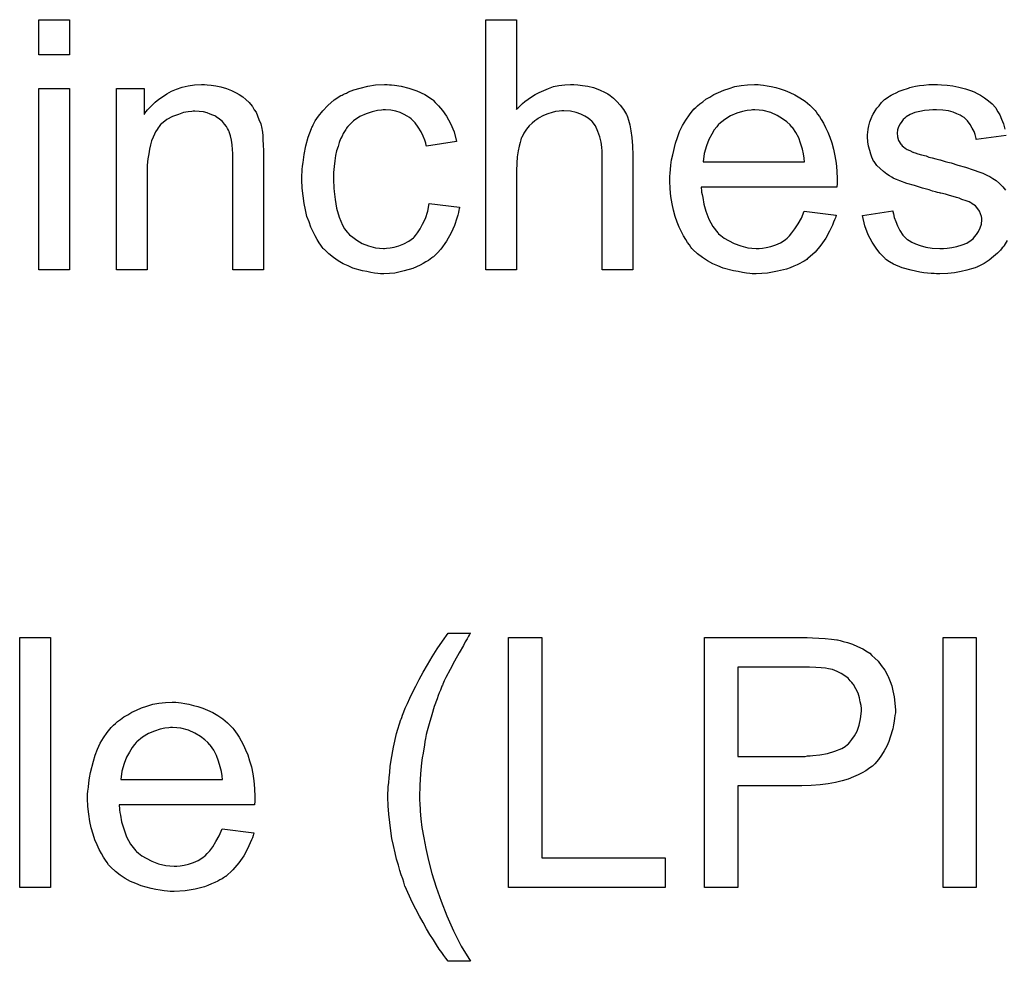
# Model space of a CAD drawing. Extents: x -1.5 to 9, y -3 to 5.
# Tile 321 of 368: x 6.021 to 6.336, y 2.024 to 2.325. Entities that reach past the tile are written whole.
import ezdxf

# ---------------------------------------------------------------- set-up
doc = ezdxf.new("R2010")
doc.units = 0
doc.layers.add('qfn16-30-34-a_mechanical_19', color=1, linetype='CONTINUOUS')

msp = doc.modelspace()

# ---------------------------------------------------------------- linework, layer by layer
at = {"layer": 'qfn16-30-34-a_mechanical_19', "color": 1}
for points in [[(6.036717, 2.313743), (6.026883, 2.313743), (6.026883, 2.324966), (6.036717, 2.324966), (6.036717, 2.313743)], [(6.179838, 2.296272), (6.179954, 2.296388), (6.180185, 2.296619), (6.180532, 2.296966), (6.181111, 2.297545), (6.181689, 2.298124), (6.182499, 2.298818), (6.183541, 2.299512), (6.184582, 2.300322), (6.185739, 2.301016), (6.187012, 2.30171), (6.19002, 2.302983), (6.19164, 2.303561), (6.193375, 2.303909), (6.195226, 2.30414), (6.197078, 2.304256), (6.198119, 2.304256), (6.199391, 2.30414), (6.200896, 2.303909), (6.202631, 2.303677), (6.204482, 2.303214), (6.206333, 2.30252), (6.208185, 2.30171), (6.208416, 2.301595), (6.208995, 2.301247), (6.209805, 2.300669), (6.210846, 2.299859), (6.211887, 2.298818), (6.213044, 2.297661), (6.214085, 2.296272), (6.215011, 2.294653), (6.215127, 2.294421), (6.215358, 2.293843), (6.215705, 2.292801), (6.216052, 2.291297), (6.216399, 2.289446), (6.216747, 2.287248), (6.216978, 2.284587), (6.217094, 2.281578), (6.217094, 2.244901), (6.207259, 2.244901), (6.207259, 2.281694), (6.207259, 2.28181), (6.207259, 2.282041), (6.207259, 2.282388), (6.207259, 2.282851), (6.207143, 2.284124), (6.206912, 2.285744), (6.206449, 2.287479), (6.205871, 2.289215), (6.205061, 2.29095), (6.20402, 2.292338), (6.203904, 2.292454), (6.203441, 2.292917), (6.202747, 2.293495), (6.201706, 2.294074), (6.200433, 2.294768), (6.198929, 2.295231), (6.197078, 2.295694), (6.194995, 2.295809), (6.194301, 2.295809), (6.193491, 2.295694), (6.192334, 2.295578), (6.191177, 2.295231), (6.189788, 2.294884), (6.1884, 2.294305), (6.186896, 2.293495), (6.18678, 2.29338), (6.186317, 2.293033), (6.185623, 2.29257), (6.184813, 2.291876), (6.183888, 2.29095), (6.182962, 2.289909), (6.182152, 2.288636), (6.181458, 2.287248), (6.181342, 2.287016), (6.181227, 2.286553), (6.180995, 2.285628), (6.180648, 2.284471), (6.180301, 2.282967), (6.18007, 2.281116), (6.179954, 2.279033), (6.179838, 2.276603), (6.179838, 2.244901), (6.170004, 2.244901), (6.170004, 2.324966), (6.179838, 2.324966), (6.179838, 2.296272)], [(6.036717, 2.244901), (6.026883, 2.244901), (6.026883, 2.302983), (6.036717, 2.302983), (6.036717, 2.244901)], [(6.080799, 2.30414), (6.082072, 2.304024), (6.083576, 2.303793), (6.085196, 2.303446), (6.086931, 2.302983), (6.088551, 2.302289), (6.088782, 2.302173), (6.089245, 2.301942), (6.090055, 2.301595), (6.090981, 2.301016), (6.092138, 2.300322), (6.093179, 2.299396), (6.09422, 2.298471), (6.095146, 2.297314), (6.095261, 2.297198), (6.095493, 2.296735), (6.09584, 2.296157), (6.096418, 2.295347), (6.096881, 2.29419), (6.097344, 2.293033), (6.097923, 2.291644), (6.09827, 2.29014), (6.09827, 2.290024), (6.098385, 2.289562), (6.098501, 2.288867), (6.098617, 2.287942), (6.098617, 2.286553), (6.098733, 2.284934), (6.098848, 2.282967), (6.098848, 2.280537), (6.098848, 2.244901), (6.089014, 2.244901), (6.089014, 2.280074), (6.089014, 2.28019), (6.089014, 2.280306), (6.089014, 2.281116), (6.089014, 2.282157), (6.088898, 2.28343), (6.088782, 2.284934), (6.088551, 2.286438), (6.088204, 2.287826), (6.087857, 2.289099), (6.087857, 2.289215), (6.087625, 2.289562), (6.087278, 2.29014), (6.086931, 2.290834), (6.086353, 2.291529), (6.085658, 2.292338), (6.084733, 2.293148), (6.083691, 2.293843), (6.083576, 2.293958), (6.083229, 2.29419), (6.082534, 2.294421), (6.081725, 2.294768), (6.080799, 2.295115), (6.079642, 2.295462), (6.078254, 2.295578), (6.076865, 2.295694), (6.076287, 2.295694), (6.075824, 2.295578), (6.074667, 2.295462), (6.073163, 2.295231), (6.071543, 2.294653), (6.069692, 2.293958), (6.067841, 2.293033), (6.066105, 2.291644), (6.065874, 2.291413), (6.065411, 2.290834), (6.065064, 2.290372), (6.064717, 2.289793), (6.064254, 2.289099), (6.063907, 2.288289), (6.063444, 2.287363), (6.062981, 2.286206), (6.062634, 2.284934), (6.062287, 2.283545), (6.062056, 2.282041), (6.061824, 2.280421), (6.061593, 2.278454), (6.061593, 2.276488), (6.061593, 2.244901), (6.051758, 2.244901), (6.051758, 2.302983), (6.060551, 2.302983), (6.060551, 2.294653), (6.060667, 2.294768), (6.060899, 2.295115), (6.061246, 2.295578), (6.061708, 2.296157), (6.062403, 2.296851), (6.063213, 2.297661), (6.064138, 2.298586), (6.065295, 2.299512), (6.066452, 2.300322), (6.067841, 2.301247), (6.069345, 2.302057), (6.070965, 2.302751), (6.072816, 2.30333), (6.074667, 2.303793), (6.076749, 2.30414), (6.078948, 2.304256), (6.079873, 2.304256), (6.080799, 2.30414)], [(6.139112, 2.30414), (6.139806, 2.30414), (6.140732, 2.304024), (6.14293, 2.303677), (6.14536, 2.303099), (6.147905, 2.302173), (6.15045, 2.301016), (6.15288, 2.299396), (6.152996, 2.299396), (6.153111, 2.299165), (6.153806, 2.298471), (6.154847, 2.297429), (6.15612, 2.295925), (6.157392, 2.294074), (6.158665, 2.29176), (6.159822, 2.289099), (6.160632, 2.285975), (6.151029, 2.284471), (6.151029, 2.284587), (6.150913, 2.284702), (6.150797, 2.285396), (6.15045, 2.286438), (6.149872, 2.287711), (6.149293, 2.289099), (6.148368, 2.290603), (6.147327, 2.291991), (6.146169, 2.293148), (6.146054, 2.293264), (6.145591, 2.293611), (6.144781, 2.294074), (6.143855, 2.294653), (6.142583, 2.295231), (6.141194, 2.295694), (6.139575, 2.296041), (6.137839, 2.296157), (6.137145, 2.296157), (6.136566, 2.296041), (6.135294, 2.295925), (6.133558, 2.295462), (6.131707, 2.294884), (6.129624, 2.293958), (6.127658, 2.29257), (6.126732, 2.29176), (6.125806, 2.290834), (6.125806, 2.290719), (6.125575, 2.290603), (6.125343, 2.290256), (6.125112, 2.289793), (6.124765, 2.289215), (6.124302, 2.28852), (6.123955, 2.287711), (6.123492, 2.286785), (6.123029, 2.285628), (6.122682, 2.284355), (6.12222, 2.282967), (6.121873, 2.281463), (6.121641, 2.279843), (6.12141, 2.277992), (6.121178, 2.276025), (6.121178, 2.273942), (6.121178, 2.273827), (6.121178, 2.273479), (6.121178, 2.272785), (6.121294, 2.272091), (6.121294, 2.27105), (6.12141, 2.270008), (6.121757, 2.267463), (6.12222, 2.264686), (6.123029, 2.261794), (6.124071, 2.259248), (6.124765, 2.257976), (6.125575, 2.256934), (6.125806, 2.256703), (6.126385, 2.256124), (6.127426, 2.255314), (6.128699, 2.254389), (6.130434, 2.253348), (6.132401, 2.252538), (6.134715, 2.251959), (6.135988, 2.251843), (6.137261, 2.251728), (6.137492, 2.251728), (6.138186, 2.251843), (6.139343, 2.251959), (6.140616, 2.252191), (6.14212, 2.252538), (6.14374, 2.253232), (6.14536, 2.254042), (6.146864, 2.255199), (6.147095, 2.255314), (6.147442, 2.255893), (6.148136, 2.256703), (6.148946, 2.257976), (6.149756, 2.25948), (6.150682, 2.261331), (6.151376, 2.263645), (6.151839, 2.26619), (6.161558, 2.264918), (6.161558, 2.264802), (6.161442, 2.264455), (6.161326, 2.263992), (6.161211, 2.263298), (6.160979, 2.262372), (6.160748, 2.261447), (6.159938, 2.259133), (6.158896, 2.256703), (6.157392, 2.254042), (6.155541, 2.251496), (6.1545, 2.250339), (6.153343, 2.249182), (6.153227, 2.249067), (6.152996, 2.248951), (6.152649, 2.24872), (6.152186, 2.248372), (6.151607, 2.24791), (6.150797, 2.247447), (6.149872, 2.246984), (6.148946, 2.246406), (6.146632, 2.245364), (6.143855, 2.244554), (6.140847, 2.24386), (6.139112, 2.243744), (6.137376, 2.243629), (6.136219, 2.243629), (6.135409, 2.243744), (6.134368, 2.24386), (6.133211, 2.244092), (6.131938, 2.244323), (6.13055, 2.244554), (6.127426, 2.24548), (6.125922, 2.246174), (6.124302, 2.246868), (6.122682, 2.247794), (6.121178, 2.248835), (6.119674, 2.249992), (6.118286, 2.251381), (6.11817, 2.251496), (6.117939, 2.251728), (6.117592, 2.252191), (6.117129, 2.252769), (6.116666, 2.253579), (6.115972, 2.25462), (6.115393, 2.255777), (6.114699, 2.25705), (6.114005, 2.258554), (6.113426, 2.26029), (6.112732, 2.262025), (6.112269, 2.264108), (6.111807, 2.26619), (6.111459, 2.26862), (6.111228, 2.27105), (6.111112, 2.273711), (6.111112, 2.273827), (6.111112, 2.274174), (6.111112, 2.274636), (6.111112, 2.275331), (6.111228, 2.27614), (6.111228, 2.277066), (6.111344, 2.278107), (6.111459, 2.279264), (6.111807, 2.28181), (6.112385, 2.284587), (6.113079, 2.287363), (6.114121, 2.29014), (6.114121, 2.290256), (6.114236, 2.290487), (6.114468, 2.290834), (6.114699, 2.291297), (6.115393, 2.29257), (6.116435, 2.294074), (6.117823, 2.295809), (6.119443, 2.297545), (6.12141, 2.29928), (6.123608, 2.300669), (6.123724, 2.300669), (6.123955, 2.300785), (6.124302, 2.301016), (6.124765, 2.301247), (6.125343, 2.301479), (6.126038, 2.301826), (6.127773, 2.30252), (6.12974, 2.303099), (6.13217, 2.303677), (6.134715, 2.30414), (6.137492, 2.304256), (6.138418, 2.304256), (6.139112, 2.30414)], [(6.257936, 2.30414), (6.258861, 2.304024), (6.260018, 2.303793), (6.261291, 2.303561), (6.262795, 2.303214), (6.264184, 2.302867), (6.265803, 2.302289), (6.267307, 2.30171), (6.268927, 2.3009), (6.270547, 2.299975), (6.272167, 2.298934), (6.273671, 2.297661), (6.275059, 2.296272), (6.275175, 2.296157), (6.275406, 2.295925), (6.275753, 2.295463), (6.276216, 2.294768), (6.276795, 2.293958), (6.277373, 2.293033), (6.278068, 2.291876), (6.278762, 2.290487), (6.279456, 2.288983), (6.28015, 2.287363), (6.280729, 2.285512), (6.281307, 2.283545), (6.28177, 2.281347), (6.282117, 2.279033), (6.282348, 2.276603), (6.282464, 2.273942), (6.282464, 2.273827), (6.282464, 2.273364), (6.282464, 2.272554), (6.282348, 2.271397), (6.238961, 2.271397), (6.238961, 2.271281), (6.238961, 2.270934), (6.239077, 2.270471), (6.239077, 2.269777), (6.239192, 2.268967), (6.239424, 2.268042), (6.239771, 2.265959), (6.240465, 2.263645), (6.241391, 2.2611), (6.242663, 2.258786), (6.244283, 2.256703), (6.244399, 2.256703), (6.244515, 2.256472), (6.245209, 2.255893), (6.24625, 2.255083), (6.247638, 2.254273), (6.24949, 2.253348), (6.251572, 2.252538), (6.253886, 2.251959), (6.255159, 2.251844), (6.256547, 2.251728), (6.257473, 2.251728), (6.258514, 2.251844), (6.259787, 2.252075), (6.261175, 2.252422), (6.262795, 2.252885), (6.264299, 2.253579), (6.265803, 2.254505), (6.265919, 2.25462), (6.266498, 2.255083), (6.267192, 2.255777), (6.268002, 2.256703), (6.268927, 2.257976), (6.269968, 2.259595), (6.27101, 2.261447), (6.271935, 2.263645), (6.282117, 2.262372), (6.282117, 2.262257), (6.282001, 2.262025), (6.281886, 2.261562), (6.281654, 2.260868), (6.281307, 2.260174), (6.28096, 2.259248), (6.280034, 2.257282), (6.278877, 2.255083), (6.277258, 2.252769), (6.275406, 2.250571), (6.273092, 2.248488), (6.272977, 2.248488), (6.272745, 2.248257), (6.272398, 2.248026), (6.271935, 2.247678), (6.271241, 2.247331), (6.270547, 2.246984), (6.269621, 2.246521), (6.26858, 2.246059), (6.267423, 2.245596), (6.266266, 2.245133), (6.263374, 2.244439), (6.260134, 2.24386), (6.256547, 2.243629), (6.255275, 2.243629), (6.254465, 2.243745), (6.253423, 2.24386), (6.252151, 2.244092), (6.250762, 2.244323), (6.249258, 2.244555), (6.246019, 2.24548), (6.244283, 2.246174), (6.242663, 2.246869), (6.240928, 2.247794), (6.239308, 2.248835), (6.237804, 2.249992), (6.2363, 2.251381), (6.236184, 2.251497), (6.235953, 2.251728), (6.235606, 2.252191), (6.235143, 2.252885), (6.234564, 2.253695), (6.233986, 2.25462), (6.233292, 2.255777), (6.232597, 2.25705), (6.231903, 2.258554), (6.231209, 2.260174), (6.230631, 2.262025), (6.230052, 2.263992), (6.229589, 2.266075), (6.229242, 2.268389), (6.229011, 2.270818), (6.228895, 2.273364), (6.228895, 2.273479), (6.228895, 2.274058), (6.228895, 2.274752), (6.229011, 2.275793), (6.229126, 2.277066), (6.229242, 2.278454), (6.229474, 2.280074), (6.229821, 2.281694), (6.230746, 2.285397), (6.231325, 2.287248), (6.232019, 2.289215), (6.232944, 2.291066), (6.233986, 2.292801), (6.235143, 2.294537), (6.236416, 2.296157), (6.236531, 2.296272), (6.236763, 2.296504), (6.237225, 2.296851), (6.237804, 2.297429), (6.238498, 2.298008), (6.239424, 2.298702), (6.240465, 2.299512), (6.241738, 2.300206), (6.24301, 2.301016), (6.244515, 2.30171), (6.246134, 2.302405), (6.24787, 2.302983), (6.249721, 2.303561), (6.251688, 2.303909), (6.25377, 2.30414), (6.255969, 2.304256), (6.257126, 2.304256), (6.257936, 2.30414)], [(6.336843, 2.254273), (6.335917, 2.252653), (6.335802, 2.252422), (6.335339, 2.251959), (6.334761, 2.251149), (6.333835, 2.250224), (6.332562, 2.249182), (6.331174, 2.248026), (6.329554, 2.246984), (6.327587, 2.245943), (6.327471, 2.245943), (6.327356, 2.245827), (6.326662, 2.245596), (6.325505, 2.245249), (6.324, 2.244786), (6.322149, 2.244323), (6.320067, 2.243976), (6.317868, 2.243745), (6.315323, 2.243629), (6.314282, 2.243629), (6.313472, 2.243745), (6.312546, 2.243745), (6.311389, 2.24386), (6.310232, 2.243976), (6.308959, 2.244207), (6.306183, 2.244786), (6.30329, 2.245596), (6.300513, 2.246753), (6.299241, 2.247447), (6.298084, 2.248257), (6.297968, 2.248373), (6.297852, 2.248488), (6.297158, 2.249182), (6.296117, 2.250224), (6.29496, 2.251844), (6.293687, 2.253811), (6.292414, 2.256124), (6.291373, 2.259017), (6.290563, 2.262257), (6.300282, 2.263761), (6.300282, 2.263645), (6.300282, 2.263529), (6.300513, 2.262835), (6.300745, 2.261678), (6.301208, 2.260405), (6.301786, 2.259017), (6.30248, 2.257513), (6.303521, 2.256009), (6.304794, 2.254736), (6.305026, 2.25462), (6.305488, 2.254273), (6.306414, 2.253811), (6.307571, 2.253232), (6.309075, 2.252653), (6.310811, 2.252191), (6.312893, 2.251844), (6.315323, 2.251728), (6.31648, 2.251728), (6.317637, 2.251844), (6.319141, 2.252075), (6.320761, 2.252422), (6.322496, 2.252885), (6.324, 2.253463), (6.325389, 2.254389), (6.325505, 2.254505), (6.325967, 2.254852), (6.32643, 2.25543), (6.327124, 2.25624), (6.327703, 2.257166), (6.328281, 2.258323), (6.328628, 2.25948), (6.328744, 2.260868), (6.328744, 2.260984), (6.328744, 2.261447), (6.328628, 2.262025), (6.328397, 2.262835), (6.32805, 2.263645), (6.327471, 2.264455), (6.326777, 2.265381), (6.325736, 2.266075), (6.32562, 2.26619), (6.325273, 2.266306), (6.324695, 2.266653), (6.323769, 2.267), (6.322381, 2.267463), (6.321571, 2.26781), (6.320645, 2.268042), (6.319604, 2.268389), (6.318447, 2.268736), (6.317174, 2.269083), (6.31567, 2.26943), (6.315554, 2.26943), (6.315207, 2.269546), (6.314629, 2.269661), (6.313935, 2.269893), (6.313009, 2.270124), (6.311968, 2.270471), (6.309769, 2.27105), (6.307224, 2.27186), (6.304794, 2.272554), (6.30248, 2.273364), (6.301439, 2.273827), (6.300629, 2.274174), (6.300398, 2.274289), (6.299935, 2.274521), (6.299241, 2.274984), (6.298315, 2.275562), (6.297274, 2.276372), (6.296232, 2.277298), (6.295191, 2.278339), (6.294266, 2.279612), (6.29415, 2.279727), (6.293918, 2.28019), (6.293571, 2.281), (6.293224, 2.281926), (6.292877, 2.283083), (6.29253, 2.284471), (6.292299, 2.285859), (6.292183, 2.287479), (6.292183, 2.287711), (6.292183, 2.288173), (6.292299, 2.288868), (6.292414, 2.289909), (6.292646, 2.29095), (6.292877, 2.292223), (6.29334, 2.29338), (6.293918, 2.294653), (6.294034, 2.294768), (6.294266, 2.295231), (6.294613, 2.29581), (6.295191, 2.296619), (6.295885, 2.297429), (6.296695, 2.298471), (6.297621, 2.299396), (6.298778, 2.300206), (6.298894, 2.300322), (6.299241, 2.300438), (6.299703, 2.300785), (6.300398, 2.301132), (6.301323, 2.301595), (6.302364, 2.302057), (6.303637, 2.30252), (6.305026, 2.302983), (6.305257, 2.303099), (6.30572, 2.303214), (6.30653, 2.303446), (6.307571, 2.303677), (6.308844, 2.303909), (6.310232, 2.304024), (6.311852, 2.304256), (6.314629, 2.304256), (6.315901, 2.30414)], [(6.315901, 2.30414), (6.317637, 2.304024), (6.319488, 2.303793), (6.321455, 2.30333), (6.323538, 2.302867), (6.325505, 2.302173), (6.32562, 2.302173), (6.325736, 2.302057), (6.326314, 2.301826), (6.32724, 2.301363), (6.328397, 2.300785), (6.32967, 2.299975), (6.330942, 2.299049), (6.332099, 2.298008), (6.333141, 2.296851), (6.333256, 2.296735), (6.333488, 2.296272), (6.333951, 2.295463), (6.334529, 2.294537), (6.335108, 2.293148), (6.335686, 2.291644), (6.336149, 2.289909)], [(6.256084, 2.296157), (6.25539, 2.296157), (6.254927, 2.296041), (6.253655, 2.295925), (6.252151, 2.295578), (6.2503, 2.295), (6.248333, 2.29419), (6.246481, 2.293033), (6.24463, 2.291529), (6.244399, 2.291297), (6.243936, 2.290719), (6.243126, 2.289677), (6.242316, 2.288289), (6.241391, 2.286669), (6.240581, 2.284587), (6.239886, 2.282157), (6.239539, 2.279496), (6.272051, 2.279496), (6.272051, 2.279612), (6.272051, 2.279843), (6.271935, 2.28019), (6.271935, 2.280653), (6.271704, 2.282041), (6.271357, 2.283545), (6.270778, 2.285397), (6.2702, 2.287132), (6.269274, 2.288868), (6.268233, 2.290372), (6.268233, 2.290487), (6.268002, 2.290603), (6.267423, 2.291297), (6.266382, 2.292223), (6.264993, 2.293264), (6.263258, 2.294305), (6.261175, 2.295231), (6.258746, 2.295925), (6.257473, 2.296041), (6.256084, 2.296157)], [(6.336612, 2.287942), (6.327009, 2.286669), (6.327009, 2.286901), (6.326893, 2.287363), (6.326662, 2.288173), (6.326314, 2.289215), (6.325736, 2.290256), (6.325042, 2.291413), (6.324232, 2.29257), (6.323075, 2.293611), (6.322959, 2.293727), (6.322496, 2.293958), (6.321802, 2.294421), (6.320761, 2.294884), (6.319604, 2.295347), (6.3181, 2.29581), (6.316248, 2.296041), (6.314282, 2.296157), (6.313125, 2.296157), (6.311968, 2.296041), (6.310463, 2.295925), (6.308959, 2.295578), (6.30734, 2.295231), (6.305836, 2.294653), (6.304563, 2.293843), (6.304447, 2.293727), (6.3041, 2.293496), (6.303637, 2.293033), (6.303174, 2.292339), (6.302596, 2.291644), (6.302133, 2.290719), (6.301786, 2.289677), (6.30167, 2.288636), (6.30167, 2.288521), (6.30167, 2.288289), (6.301786, 2.287942), (6.301786, 2.287479), (6.302133, 2.286322), (6.302827, 2.285165), (6.302943, 2.28505), (6.303059, 2.284934), (6.30329, 2.284587), (6.303753, 2.28424), (6.304216, 2.283892), (6.30491, 2.28343), (6.30572, 2.283083), (6.306645, 2.28262), (6.306761, 2.28262), (6.306993, 2.282504), (6.307455, 2.282388), (6.308265, 2.282041), (6.309422, 2.281694), (6.310926, 2.281347), (6.311852, 2.281), (6.312893, 2.280769), (6.31405, 2.280421), (6.315323, 2.280074), (6.315439, 2.280074), (6.315786, 2.279959), (6.316364, 2.279843), (6.317058, 2.279612), (6.317868, 2.27938), (6.31891, 2.279149), (6.321108, 2.278455), (6.323538, 2.27776), (6.325967, 2.27695), (6.328166, 2.276141), (6.329091, 2.275794), (6.329901, 2.275446), (6.330132, 2.275331), (6.330595, 2.275099), (6.331289, 2.274752), (6.332331, 2.274174), (6.333372, 2.273479), (6.334413, 2.272554), (6.335455, 2.271513), (6.33638, 2.270356)], [(6.164913, 2.12853), (6.164797, 2.128183), (6.16445, 2.127605), (6.163987, 2.126795), (6.163409, 2.125869), (6.16283, 2.124712), (6.161442, 2.122283), (6.159938, 2.119622), (6.158549, 2.11696), (6.157161, 2.114415), (6.156698, 2.113374), (6.156235, 2.112332), (6.156235, 2.112217), (6.15612, 2.111985), (6.155888, 2.111638), (6.155657, 2.11106), (6.155426, 2.110365), (6.155078, 2.109556), (6.154731, 2.10863), (6.154384, 2.107589), (6.153459, 2.105159), (6.152649, 2.102498), (6.151839, 2.099605), (6.151029, 2.096597), (6.151029, 2.096481), (6.150913, 2.096134), (6.150797, 2.095556), (6.150682, 2.094862), (6.15045, 2.093936), (6.150335, 2.092779), (6.150103, 2.091622), (6.149872, 2.090234), (6.149641, 2.08873), (6.149409, 2.08711), (6.149062, 2.083639), (6.148831, 2.079936), (6.148715, 2.076118), (6.148715, 2.076003), (6.148715, 2.075771), (6.148715, 2.075424), (6.148715, 2.074961), (6.148831, 2.074267), (6.148831, 2.073573), (6.148946, 2.072647), (6.148946, 2.071606), (6.149178, 2.069176), (6.149525, 2.066399), (6.150103, 2.06316), (6.150797, 2.059689), (6.151607, 2.055871), (6.152649, 2.051706), (6.154037, 2.047309), (6.155657, 2.042797), (6.157508, 2.038169), (6.159591, 2.033309), (6.162136, 2.02845), (6.165029, 2.023591), (6.157971, 2.023591), (6.157855, 2.023706), (6.157624, 2.024053), (6.157161, 2.024632), (6.156583, 2.025442), (6.155888, 2.026367), (6.155078, 2.027524), (6.154153, 2.028913), (6.153227, 2.030417), (6.15207, 2.032152), (6.151029, 2.034004), (6.149872, 2.03597), (6.148715, 2.038053), (6.147558, 2.040251), (6.146401, 2.042565), (6.144203, 2.04754), (6.144087, 2.047656), (6.143971, 2.048119), (6.14374, 2.048929), (6.143393, 2.04997), (6.14293, 2.051243), (6.142467, 2.052631), (6.142004, 2.054367), (6.141426, 2.056334), (6.140963, 2.0583), (6.140385, 2.060615), (6.139922, 2.062928), (6.139575, 2.065358), (6.13888, 2.07068), (6.138765, 2.073341), (6.138649, 2.076118), (6.138649, 2.076234), (6.138649, 2.076697), (6.138649, 2.077391), (6.138765, 2.078317), (6.138765, 2.079474), (6.13888, 2.080862), (6.138996, 2.082366), (6.139227, 2.084102), (6.139343, 2.085953), (6.13969, 2.08792), (6.140385, 2.092085), (6.141426, 2.096481), (6.142814, 2.100994), (6.14293, 2.10111), (6.143046, 2.101572), (6.143277, 2.102382), (6.14374, 2.103423), (6.144203, 2.104581), (6.144897, 2.106085), (6.145707, 2.10782), (6.146517, 2.109671), (6.147558, 2.111638), (6.148599, 2.113836), (6.149872, 2.116151), (6.15126, 2.118465), (6.152764, 2.12101), (6.154384, 2.123555), (6.15612, 2.126101), (6.157971, 2.128646), (6.165029, 2.128646), (6.164913, 2.12853)], [(6.030585, 2.047193), (6.020751, 2.047193), (6.020751, 2.127258), (6.030585, 2.127258), (6.030585, 2.047193)], [(6.187937, 2.056681), (6.227391, 2.056681), (6.227391, 2.047193), (6.177293, 2.047193), (6.177293, 2.127258), (6.187937, 2.127258), (6.187937, 2.056681)], [(6.274596, 2.127142), (6.276563, 2.127026), (6.278646, 2.126911), (6.280613, 2.126679), (6.282348, 2.126448), (6.28258, 2.126448), (6.28339, 2.126216), (6.284431, 2.125985), (6.285819, 2.125638), (6.287324, 2.125059), (6.288943, 2.124365), (6.290679, 2.123555), (6.292183, 2.12263), (6.292414, 2.122514), (6.292877, 2.122167), (6.293571, 2.121473), (6.294497, 2.120663), (6.295538, 2.119622), (6.296579, 2.118233), (6.297736, 2.116729), (6.298662, 2.114994), (6.298778, 2.114762), (6.299009, 2.114184), (6.299472, 2.113142), (6.299935, 2.111754), (6.300282, 2.110134), (6.300745, 2.108283), (6.300976, 2.1062), (6.301092, 2.104002), (6.301092, 2.103886), (6.301092, 2.103539), (6.301092, 2.103077), (6.300976, 2.102267), (6.30086, 2.101457), (6.300745, 2.100415), (6.300513, 2.099258), (6.300282, 2.097986), (6.299472, 2.095325), (6.299009, 2.093936), (6.298315, 2.092432), (6.297505, 2.090928), (6.296695, 2.08954), (6.295654, 2.088151), (6.294497, 2.086763), (6.294381, 2.086647), (6.29415, 2.086416), (6.293803, 2.086069), (6.293224, 2.085722), (6.29253, 2.085143), (6.291604, 2.084564), (6.290447, 2.08387), (6.289175, 2.083292), (6.287671, 2.082598), (6.285935, 2.081903), (6.284084, 2.081325), (6.281886, 2.080862), (6.279572, 2.080399), (6.277026, 2.080052), (6.274134, 2.079821), (6.271126, 2.079705), (6.250647, 2.079705), (6.250647, 2.047193), (6.240002, 2.047193), (6.240002, 2.127258), (6.272861, 2.127258), (6.274596, 2.127142)], [(6.327009, 2.047193), (6.316364, 2.047193), (6.316364, 2.127258), (6.327009, 2.127258), (6.327009, 2.047193)], [(6.273555, 2.11777), (6.250647, 2.11777), (6.250647, 2.089193), (6.272167, 2.089193), (6.272977, 2.089308), (6.273787, 2.089308), (6.274712, 2.089424), (6.27691, 2.089655), (6.27934, 2.090118), (6.28177, 2.090812), (6.283968, 2.091738), (6.28501, 2.092316), (6.285819, 2.093011), (6.286051, 2.093242), (6.286514, 2.093705), (6.287208, 2.09463), (6.288018, 2.095787), (6.288828, 2.097291), (6.289522, 2.099143), (6.289985, 2.101225), (6.290216, 2.103655), (6.290216, 2.103771), (6.290216, 2.103886), (6.290216, 2.104465), (6.2901, 2.105506), (6.289869, 2.106663), (6.289637, 2.107936), (6.289175, 2.10944), (6.28848, 2.110828), (6.287671, 2.112217), (6.287555, 2.112332), (6.287208, 2.112795), (6.286629, 2.113374), (6.285935, 2.114184), (6.284894, 2.114994), (6.283737, 2.115688), (6.282464, 2.116382), (6.28096, 2.116961), (6.280844, 2.116961), (6.280382, 2.117076), (6.279687, 2.117192), (6.278762, 2.117423), (6.277373, 2.117539), (6.275638, 2.117655), (6.273555, 2.11777)], [(6.071543, 2.106432), (6.072469, 2.106316), (6.073626, 2.106085), (6.074898, 2.105853), (6.076402, 2.105506), (6.077791, 2.105159), (6.079411, 2.104581), (6.080915, 2.104002), (6.082534, 2.103192), (6.084154, 2.102267), (6.085774, 2.101225), (6.087278, 2.099952), (6.088667, 2.098564), (6.088782, 2.098448), (6.089014, 2.098217), (6.089361, 2.097754), (6.089824, 2.09706), (6.090402, 2.09625), (6.090981, 2.095325), (6.091675, 2.094168), (6.092369, 2.092779), (6.093063, 2.091275), (6.093757, 2.089655), (6.094336, 2.087804), (6.094914, 2.085837), (6.095377, 2.083639), (6.095724, 2.081325), (6.095956, 2.078895), (6.096071, 2.076234), (6.096071, 2.076118), (6.096071, 2.075655), (6.096071, 2.074846), (6.095956, 2.073689), (6.052568, 2.073689), (6.052568, 2.073573), (6.052568, 2.073226), (6.052684, 2.072763), (6.052684, 2.072069), (6.0528, 2.071259), (6.053031, 2.070333), (6.053378, 2.068251), (6.054072, 2.065937), (6.054998, 2.063391), (6.056271, 2.061077), (6.05789, 2.058995), (6.058006, 2.058995), (6.058122, 2.058763), (6.058816, 2.058185), (6.059857, 2.057375), (6.061246, 2.056565), (6.063097, 2.055639), (6.06518, 2.054829), (6.067493, 2.054251), (6.068766, 2.054135), (6.070155, 2.05402), (6.07108, 2.05402), (6.072122, 2.054135), (6.073394, 2.054367), (6.074783, 2.054714), (6.076402, 2.055177), (6.077907, 2.055871), (6.079411, 2.056796), (6.079526, 2.056912), (6.080105, 2.057375), (6.080799, 2.058069), (6.081609, 2.058995), (6.082534, 2.060267), (6.083576, 2.061887), (6.084617, 2.063738), (6.085543, 2.065937), (6.095724, 2.064664), (6.095724, 2.064548), (6.095609, 2.064317), (6.095493, 2.063854), (6.095261, 2.06316), (6.094914, 2.062466), (6.094567, 2.06154), (6.093642, 2.059573), (6.092485, 2.057375), (6.090865, 2.055061), (6.089014, 2.052863), (6.0867, 2.05078), (6.086584, 2.05078), (6.086353, 2.050549), (6.086006, 2.050317), (6.085543, 2.04997), (6.084849, 2.049623), (6.084154, 2.049276), (6.083229, 2.048813), (6.082187, 2.04835), (6.08103, 2.047888), (6.079873, 2.047425), (6.076981, 2.04673), (6.073741, 2.046152), (6.070155, 2.045921), (6.068882, 2.045921), (6.068072, 2.046036), (6.067031, 2.046152), (6.065758, 2.046383), (6.06437, 2.046615), (6.062865, 2.046846), (6.059626, 2.047772), (6.05789, 2.048466), (6.056271, 2.04916), (6.054535, 2.050086), (6.052915, 2.051127), (6.051411, 2.052284), (6.049907, 2.053673), (6.049791, 2.053788), (6.04956, 2.05402), (6.049213, 2.054482), (6.04875, 2.055177), (6.048172, 2.055986), (6.047593, 2.056912), (6.046899, 2.058069), (6.046205, 2.059342), (6.045511, 2.060846), (6.044816, 2.062466), (6.044238, 2.064317), (6.043659, 2.066284), (6.043197, 2.068366), (6.042849, 2.07068), (6.042618, 2.07311), (6.042502, 2.075655), (6.042502, 2.075771), (6.042502, 2.07635), (6.042502, 2.077044), (6.042618, 2.078085), (6.042734, 2.079358), (6.042849, 2.080746), (6.043081, 2.082366), (6.043428, 2.083986), (6.044354, 2.087688), (6.044932, 2.089539), (6.045626, 2.091506), (6.046552, 2.093358), (6.047593, 2.095093), (6.04875, 2.096829), (6.050023, 2.098448), (6.050139, 2.098564), (6.05037, 2.098796), (6.050833, 2.099143), (6.051411, 2.099721), (6.052105, 2.1003), (6.053031, 2.100994), (6.054072, 2.101804), (6.055345, 2.102498), (6.056618, 2.103308), (6.058122, 2.104002), (6.059742, 2.104696), (6.061477, 2.105275), (6.063328, 2.105853), (6.065295, 2.1062), (6.067378, 2.106432), (6.069576, 2.106547), (6.070733, 2.106547), (6.071543, 2.106432)], [(6.069692, 2.098448), (6.068998, 2.098448), (6.068535, 2.098333), (6.067262, 2.098217), (6.065758, 2.09787), (6.063907, 2.097291), (6.06194, 2.096481), (6.060089, 2.095325), (6.058238, 2.09382), (6.058006, 2.093589), (6.057543, 2.09301), (6.056733, 2.091969), (6.055923, 2.090581), (6.054998, 2.088961), (6.054188, 2.086878), (6.053494, 2.084449), (6.053147, 2.081788), (6.085658, 2.081788), (6.085658, 2.081903), (6.085658, 2.082135), (6.085543, 2.082482), (6.085543, 2.082945), (6.085311, 2.084333), (6.084964, 2.085837), (6.084386, 2.087688), (6.083807, 2.089424), (6.082882, 2.091159), (6.08184, 2.092663), (6.08184, 2.092779), (6.081609, 2.092895), (6.08103, 2.093589), (6.079989, 2.094515), (6.078601, 2.095556), (6.076865, 2.096597), (6.074783, 2.097523), (6.072353, 2.098217), (6.07108, 2.098333), (6.069692, 2.098448)]]:
    msp.add_lwpolyline(points, dxfattribs=at)

doc.saveas('drawing.dxf')
